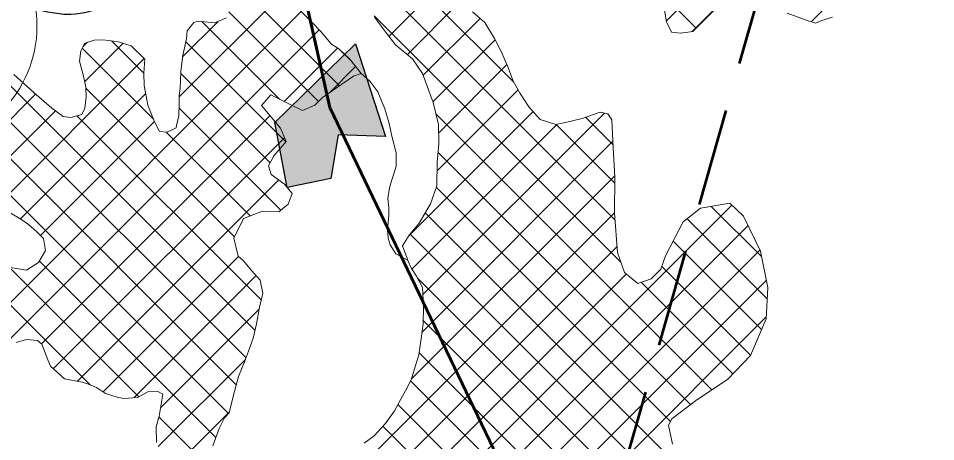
# Model space of a CAD drawing. Extents: x -1643653 to 4543381, y 1624270 to 13878484.
# Drawn here: x 742782 to 748415, y 8959914 to 8962515 of the extents above; entities that cross this region are included whole.
import ezdxf

# ---------------------------------------------------------------- set-up
doc = ezdxf.new("R2010")
doc.units = 0
doc.header["$LTSCALE"] = 200
doc.linetypes.add('MEDIUM_DASHED', pattern=[4.5, 3, -1.5])
for name, color, linetype, lineweight in [('1', 7, 'Continuous', 13), ('21', 7, 'Continuous', 25), ('24', 7, 'Continuous', 25), ('27', 7, 'Continuous', 53), ('29', 7, 'Continuous', 13), ('45', 7, 'Continuous', 13)]:
    doc.layers.add(name, color=color, linetype=linetype, lineweight=lineweight)

msp = doc.modelspace()

# ---------------------------------------------------------------- hatches: boundary and pattern name
at = {"layer": '21'}
msp.add_hatch(color=256, dxfattribs=at).paths.add_polyline_path([(744356.4, 8961874.7), (744853, 8962358.3), (745037.2, 8961789.1), (744746.3, 8961798.3), (744699.8, 8961530.9), (744432.2, 8961475.3)])

# ---------------------------------------------------------------- linework, layer by layer
at = {"layer": '1', "lineweight": 25}
msp.add_spline([(814781, 9009175.5), (814787.2, 9009173.4), (814796.9, 9009173.4), (814799.4, 9009172.4), (814805.1, 9009174.5), (814805.6, 9009176.5), (814811.7, 9009179.5), (814811.7, 9009179.5), (814801.5, 9009181), (814790.7, 9009181.5), (814784.1, 9009183.1), (814777.4, 9009185.1), (814778.4, 9009175.5)], degree=3, dxfattribs=at)
at = {"layer": '21'}
msp.add_lwpolyline([(744356.4, 8961874.7), (744853, 8962358.3), (745037.2, 8961789.1), (744746.3, 8961798.3), (744699.8, 8961530.9), (744432.2, 8961475.3)], close=True, dxfattribs=at)
at = {"layer": '24'}
msp.add_spline([(738367.7, 8959924.4), (738437.2, 8960071.1), (738471.9, 8960121.3), (738537.5, 8960171.6), (738630.2, 8960202.5), (738765.3, 8960248.8), (738950.5, 8960322.2), (739124.2, 8960357), (739313.4, 8960368.5), (739359.7, 8960368.5), (739506.3, 8960291.3), (739610.6, 8960229.5), (739660.8, 8960198.6), (739703.2, 8960210.2), (739761.1, 8960275.8), (739826.7, 8960310.6), (739919.4, 8960314.5), (740031.3, 8960372.4), (740096.9, 8960453.5), (740178, 8960523), (740239.7, 8960542.3), (740340.1, 8960557.8), (740509.9, 8960496), (740648.9, 8960465.1), (740753.1, 8960465.1), (740865, 8960488.3), (740926.8, 8960519.2), (741135.2, 8960677.5), (741193.1, 8960747.1), (741278, 8960812.7), (741293.5, 8960851.3), (741300.5, 8960850.1), (741255.5, 8960925.1), (741195.5, 8961035.2), (741220.5, 8961105.2), (741225.5, 8961275.2), (741235.5, 8961375.3), (741255.5, 8961460.3), (741305.5, 8961510.3), (741355.4, 8961545.3), (741395.4, 8961605.3), (741440.4, 8961675.3), (741500.4, 8961730.4), (741545.4, 8961795.4), (741540.4, 8961925.4), (741555.4, 8962015.5), (741660.3, 8962135.5), (741690.3, 8962305.5), (741680.3, 8962425.6), (741700.3, 8962620.6), (741780.3, 8962700.7), (741975.2, 8962690.7), (742105.2, 8962630.6), (742195.2, 8962590.6), (742275.1, 8962580.6), (742390.1, 8962640.6), (742520.1, 8962655.6), (742770, 8962605.6), (742989.9, 8962550.6), (743104.8, 8962540.6), (743324.8, 8962590.6), (743524.7, 8962640.6), (743664.7, 8962635.6), (743774.6, 8962635.6), (743904.6, 8962675.7), (744079.5, 8962775.7), (744274.5, 8962990.7), (744539.4, 8963385.9), (744659.3, 8963580.9), (744879.3, 8963706), (745084.2, 8963786), (745299.1, 8963801), (745444.1, 8963831), (745664, 8963901), (745943.9, 8964026.1), (746173.8, 8964201.1), (746393.8, 8964276.1), (746543.7, 8964266.1), (746708.6, 8964376.2), (746898.6, 8964536.2), (747118.5, 8964656.2), (747248.5, 8964676.2), (747398.4, 8964766.3), (747428.4, 8964831.3), (747488.4, 8964891.3), (747623.3, 8964991.3), (747863.3, 8965106.4), (747993.2, 8965146.4), (748133.2, 8965221.4), (748228.1, 8965321.5), (748358.1, 8965451.5)], degree=3, dxfattribs=at)
at = {"layer": '27', "linetype": 'MEDIUM_DASHED'}
msp.add_line((746223.3, 8958775.3), (747951, 8964832.6), dxfattribs=at)
at = {"layer": '27'}
for points in [[(743879.1, 8965604.4), (744695.4, 8961966.2), (746223.3, 8958775.3), (750360.3, 8960419.9)], [(746223.3, 8958775.3), (744695.4, 8961966.2), (743879.1, 8965604.4)]]:
    msp.add_lwpolyline(points, dxfattribs=at)
at = {"layer": '29'}
for p, q in [((747651.5, 8962492.7), (750960.2, 8965801.4)), ((746919, 8962433.8), (750129.3, 8965644)), ((746761.3, 8962500.6), (749776.9, 8965516.2)), ((743769.4, 8962032.9), (744442, 8962705.6)), ((744753.3, 8962100.2), (744153.3, 8962700.3)), ((746445.5, 8961277.7), (745043.6, 8962679.6)), ((745058.3, 8962405.2), (745337.2, 8962684.1)), ((745825, 8962122.7), (745244.4, 8962703.2)), ((746944.4, 8962455.5), (746730.4, 8962669.4)), ((741625.2, 8959664.2), (744518.1, 8962557.1)), ((745170.7, 8962293), (745485.2, 8962607.6)), ((744179.8, 8960428.6), (742104, 8962504.5)), ((744625, 8962004), (744074.3, 8962554.7)), ((746481.6, 8961017), (744967.6, 8962531.1)), ((745267.4, 8962165.2), (745617, 8962514.8)), ((744120.3, 8960263.6), (741927.9, 8962456.1)), ((744234.8, 8960598.1), (742378.2, 8962454.8)), ((743790, 8962278), (744008.2, 8962496.2)), ((744387.5, 8962017), (743909.2, 8962495.3)), ((742586.2, 8960400.7), (744629.8, 8962444.3)), ((744072.4, 8960087.1), (741827.3, 8962332.1)), ((743612, 8961894.5), (743174.5, 8962332)), ((743178.6, 8962340.1), (743206.6, 8962368.1)), ((743189.2, 8962126.2), (743425, 8962362.1)), ((743553.2, 8962177.8), (743354.1, 8962376.9)), ((744424.3, 8961755.7), (743810.2, 8962369.8)), ((744413.8, 8962003.8), (744742.2, 8962332.2)), ((745328, 8962001.4), (745710.1, 8962383.4)), ((744831.2, 8962246.9), (744757.6, 8962320.5)), ((742642.3, 8961354.8), (743555.1, 8962267.7)), ((745363.2, 8961812), (745781.7, 8962230.6)), ((744327.7, 8961627.8), (743779.5, 8962176)), ((744692.6, 8962058.1), (744853.2, 8962218.7)), ((742794, 8961282), (743563.5, 8962051.5)), ((744109.2, 8961172.8), (743196.7, 8962085.3)), ((745352.8, 8961577.1), (745850.7, 8962075.1)), ((742135.7, 8961297.2), (742887.9, 8962049.5)), ((742426.2, 8961363.3), (743009.2, 8961946.3)), ((744394.3, 8961336.7), (743768.4, 8961962.6)), ((745179.2, 8961179.1), (745942.3, 8961942.2)), ((742924.3, 8960514.3), (744327.3, 8961917.4)), ((744273.2, 8960784.2), (743141.2, 8961916.3)), ((745266.3, 8960817.2), (746382.3, 8961933.1)), ((747041.3, 8960232.8), (745347, 8961927.2)), ((746434.5, 8961737.7), (746264.6, 8961907.5)), ((742917.3, 8961180.9), (743617.4, 8961881)), ((745198.9, 8960974.3), (746087.9, 8961863.3)), ((746445.3, 8961502.4), (746085, 8961862.7)), ((742996.3, 8960361.8), (744415.9, 8961781.4)), ((744205.4, 8961301.1), (743690, 8961816.5)), ((745260.7, 8960587), (746433.2, 8961759.5)), ((746908.6, 8960141), (745359, 8961690.7)), ((745195.1, 8960296.9), (746445.3, 8961547.2)), ((743143, 8960284), (744381.1, 8961522.1)), ((746786.8, 8960038.3), (745347.7, 8961477.4)), ((743475.7, 8957679.5), (747163.3, 8961367.1)), ((744536.1, 8959413.5), (746442.4, 8961319.8)), ((747215.4, 8959385.2), (745280.5, 8961320.1)), ((747345.3, 8961051.4), (747037.4, 8961359.3)), ((747380.6, 8960791.6), (746888.6, 8961283.6)), ((743394.2, 8957373.5), (747262.7, 8961242)), ((748067.2, 8958309), (745187.1, 8961189)), ((743808.4, 8958461.2), (746458.1, 8961111)), ((747345.8, 8960601.9), (746802.2, 8961145.5)), ((743224.2, 8960261.7), (742441.6, 8961044.3)), ((743018.4, 8956773.2), (747335.5, 8961090.3)), ((743303.2, 8960219.7), (744134.5, 8961051)), ((743521.1, 8960189.4), (742724.7, 8960985.8)), ((743995.3, 8959939.6), (742910.3, 8961024.6)), ((747279.3, 8960443.8), (746732.8, 8960990.3)), ((743491, 8960182.9), (744242, 8960934)), ((743793.2, 8958221.5), (746515.9, 8960944.2)), ((743002.7, 8956532.9), (747375.2, 8960905.5)), ((747922.3, 8958229.3), (745232.8, 8960918.8)), ((747169.1, 8960329.5), (746605.7, 8960892.9)), ((743654.6, 8960122.1), (744260.2, 8960727.7)), ((740442.3, 8953748.1), (747374.1, 8960679.9)), ((747780.5, 8958146.7), (745268.2, 8960659)), ((743640.1, 8959883.1), (744176.5, 8960419.5)), ((747643.9, 8958058.7), (745242.5, 8960460.1)), ((747534.4, 8957943.7), (745190.9, 8960287.2)), ((747441, 8957812.6), (745112.1, 8960141.5)), ((743725.4, 8959743.9), (744076.8, 8960095.2)), ((743947.2, 8959763.3), (743644.6, 8960065.9)), ((747333.6, 8957695.5), (745020.5, 8960008.6))]:
    msp.add_line(p, q, dxfattribs=at)
at = {"layer": '29', "lineweight": 53}
for points in [[(746223.3, 8958775.3), (744695.4, 8961966.2), (743876.9, 8965614.3)], [(743879.1, 8965604.4), (744695.4, 8961966.2), (746223.3, 8958775.3)]]:
    msp.add_lwpolyline(points, dxfattribs=at)
at = {"layer": '29'}
for points in [[(744393.7, 8962795.2), (744457.9, 8962676.2), (744515.7, 8962559.5), (744585.9, 8962488.7), (744638.3, 8962435.6), (744704.7, 8962355.9), (744750.6, 8962326.9), (744817, 8962265), (744886.1, 8962176.4)], [(746734.5, 8962650.9), (746762.4, 8962494.4), (746792.2, 8962429.6), (746848.4, 8962423.7), (746923.5, 8962434.4), (747082.9, 8962595)], [(744840.4, 8962159.7), (744886.1, 8962176.4), (744817, 8962265), (744750.6, 8962326.9), (744704.7, 8962355.9), (744638.3, 8962435.7), (744585.9, 8962488.7), (744515.7, 8962559.5)], [(744059.7, 8962517.8), (743986.2, 8962487), (743885.7, 8962497.9), (743860.3, 8962490.1), (743818.7, 8962437.8), (743815.1, 8962390.8), (743790.9, 8962286.3), (743780.1, 8962189.6), (743777.5, 8962133.2), (743774.8, 8962084.9), (743769.4, 8962039.2), (743769.4, 8961990.9), (743766.7, 8961915.7), (743753.3, 8961856.6), (743751.8, 8961841.6), (743696.1, 8961815.8), (743647.7, 8961820.7), (743618.2, 8961879), (743577, 8961981.7), (743553.6, 8962102.3), (743553.2, 8962177.2), (743557.8, 8962265), (743474.8, 8962347.1), (743395.9, 8962370.9), (743336.1, 8962379.5), (743300.5, 8962383.1), (743247.2, 8962380.3), (743204.1, 8962367.4), (743188.8, 8962360.9), (743166.2, 8962315.1), (743157.6, 8962251.5), (743182.2, 8962158.8), (743196.6, 8962091.6), (743198.1, 8962033.2), (743190.9, 8961963.2), (743170.7, 8961925), (743104.7, 8961905.6), (743056.4, 8961911.7), (742987.6, 8961962.2), (742876.5, 8962059.5), (742754, 8962169.4)], [(744059.7, 8962517.8), (743986.2, 8962487), (743885.7, 8962497.9), (743860.3, 8962490.1), (743818.7, 8962437.8), (743815.1, 8962390.8), (743790.9, 8962286.3), (743780.1, 8962189.6), (743777.5, 8962133.2), (743774.8, 8962084.9), (743769.4, 8962039.2), (743769.4, 8961990.9), (743766.7, 8961915.7), (743753.3, 8961856.6), (743751.8, 8961841.6), (743696.1, 8961815.8), (743647.7, 8961820.7), (743618.2, 8961879), (743577, 8961981.7), (743553.6, 8962102.3), (743553.2, 8962177.2), (743557.8, 8962265), (743474.8, 8962347.1), (743395.9, 8962370.9), (743336.1, 8962379.5), (743300.5, 8962383.1), (743247.2, 8962380.3), (743204.1, 8962367.4), (743188.8, 8962360.9), (743166.2, 8962315.1), (743157.6, 8962251.5), (743182.2, 8962158.8), (743196.6, 8962091.6), (743198.1, 8962033.2), (743190.9, 8961963.2), (743170.7, 8961925), (743104.7, 8961905.6), (743056.4, 8961911.7), (742987.6, 8961962.2), (742876.5, 8962059.5), (742754, 8962169.4)], [(744968.2, 8962522.5), (745037.3, 8962432.6), (745098.7, 8962352.8), (745202, 8962267), (745263.5, 8962175.8), (745329.2, 8961998.2), (745362.9, 8961863.7), (745363.5, 8961744.3), (745353.9, 8961631.2), (745350.8, 8961486.3), (745312, 8961375.5), (745244, 8961255.8), (745180.9, 8961181.7), (745141.8, 8961118), (745174, 8961028)], [(746460.8, 8961075.5), (746442.4, 8961317.9), (746445.8, 8961538.6), (746435.6, 8961718.5), (746425.4, 8961891.7), (746401.6, 8961929), (746401.6, 8961929), (746354.1, 8961939.2), (746243.3, 8961900), (746150.6, 8961876.6), (746083.4, 8961862.3), (745986.6, 8961893.6), (745916.4, 8961970.7), (745862.6, 8962053.1), (745821.5, 8962129.1), (745789.3, 8962212.8), (745745.6, 8962315.5), (745705.8, 8962391.5), (745645.6, 8962490.3), (745570.3, 8962554.7)], [(747503.9, 8962547.2), (747625.3, 8962501), (747676.5, 8962484.8), (747710.8, 8962499.1), (747782, 8962522.6)], [(744526.4, 8961949.7), (744602.5, 8961981.8), (744649.2, 8962027.8), (744735.3, 8962088), (744840.4, 8962159.7), (744886.1, 8962176.4)], [(744886.1, 8962176.4), (744940.7, 8962129.6), (744989.1, 8962062.8), (745032.9, 8961959.2), (745058.3, 8961869.3), (745074.4, 8961791), (745101.3, 8961688.8), (745101.3, 8961607.1), (745086.1, 8961552.5), (745074, 8961516.2), (745061.9, 8961473.8), (745050.1, 8961408.5), (745056.7, 8961350.1), (745057, 8961305.6), (745048.5, 8961214.1), (745052.6, 8961163.3), (745065.5, 8961124), (745100.1, 8961068.2), (745174, 8961028)], [(743976.5, 8959887.2), (744015.3, 8959995.4), (744047.8, 8960060.5), (744075.5, 8960090.4), (744102, 8960190.2), (744133.2, 8960314.9), (744170.8, 8960404.1), (744194.6, 8960469), (744224.7, 8960550.5), (744243.3, 8960638.2), (744262.4, 8960739.3), (744283.1, 8960825.2), (744267.4, 8960905.2), (744216.3, 8960963.3), (744162.6, 8961026.6), (744130.7, 8961054.4), (744104.7, 8961163.6), (744163.8, 8961284.6), (744280.5, 8961330.9), (744382.1, 8961326.3), (744437.8, 8961373.6), (744462.9, 8961438.6), (744416.9, 8961495.5), (744335.2, 8961556.1), (744317.2, 8961609.3), (744351.2, 8961669.2), (744425.7, 8961757.3), (744392.3, 8961839.7), (744275.9, 8961978.9), (744331.5, 8962045.2), (744451.2, 8961984.9), (744526.4, 8961949.7), (744602.5, 8961981.8), (744649.2, 8962027.8), (744735.3, 8962088), (744840.4, 8962159.7)], [(743976.5, 8959887.2), (744015.3, 8959995.4), (744047.8, 8960060.5), (744075.5, 8960090.4), (744102, 8960190.2), (744133.2, 8960314.9), (744170.8, 8960404.1), (744194.6, 8960469), (744224.7, 8960550.5), (744243.3, 8960638.2), (744262.4, 8960739.3), (744283.1, 8960825.2), (744267.4, 8960905.2), (744216.3, 8960963.3), (744162.6, 8961026.6), (744130.7, 8961054.4), (744104.7, 8961163.6), (744163.8, 8961284.6), (744280.5, 8961330.9), (744382.1, 8961326.3), (744437.8, 8961373.6), (744462.9, 8961438.6), (744416.9, 8961495.5), (744335.2, 8961556.1), (744317.2, 8961609.3), (744351.2, 8961669.2), (744425.7, 8961757.3), (744392.3, 8961839.7), (744275.9, 8961978.9), (744331.5, 8962045.2), (744451.2, 8961984.9), (744526.4, 8961949.7)], [(746460.8, 8961075.5), (746504.1, 8960953.9), (746586.6, 8960886.2), (746668.5, 8960915.1), (746726.7, 8960972.7), (746755.5, 8961055.5), (746863.7, 8961263.8), (746970, 8961348), (747151.2, 8961378.5), (747234.9, 8961300.2), (747338.6, 8961083.8), (747384.5, 8960860.1), (747373.4, 8960667.6), (747278.8, 8960442.6), (747138.2, 8960297.7), (746939.4, 8960164.6), (746794.2, 8960053.4), (746775.2, 8960014.3), (746798.4, 8959898.2)], [(742732.5, 8961320.4), (742797.1, 8961280.1), (742845.1, 8961247.4), (742894.9, 8961203.1), (742935.7, 8961162.7), (742947.5, 8961087.8), (742904.7, 8961015.1), (742831.2, 8960967.8), (742721.9, 8960986.2)], [(742732.5, 8961320.4), (742797.1, 8961280.1), (742845.1, 8961247.4), (742894.9, 8961203.1), (742935.7, 8961162.7), (742947.5, 8961087.8)], [(742947.5, 8961087.8), (742904.7, 8961015.1), (742831.2, 8960967.8), (742721.9, 8960986.2)], [(745174, 8961027.9), (745196.4, 8960978.2), (745226.3, 8960931), (745263.6, 8960861.3), (745270.7, 8960745.1), (745267.5, 8960637.1), (745255.2, 8960546.8), (745240.5, 8960446.3), (745215.5, 8960361.1), (745193.7, 8960292.6), (745161.4, 8960230.4), (745130.1, 8960173.8), (745091, 8960103.8), (745034.4, 8960023.9), (744967.1, 8959949.3), (744904.9, 8959904.5)], [(742767.4, 8960522.7), (742830.9, 8960540.8), (742898.6, 8960535.7), (742926.3, 8960512.6), (742963.7, 8960417), (742979.1, 8960377.7), (743064.6, 8960299.3), (743172.7, 8960278.2), (743205.8, 8960269.5), (743261.9, 8960245.7), (743317.9, 8960210.4), (743387.9, 8960187.8), (743428.7, 8960177.9), (743512.5, 8960184.7), (743576.6, 8960219.9), (743638.9, 8960222.2), (743668.8, 8960206.1), (743645.8, 8960070.2), (743627.3, 8960005.7), (743629.6, 8959908.9)], [(742767.4, 8960522.7), (742830.9, 8960540.8), (742898.6, 8960535.7), (742926.3, 8960512.6), (742963.7, 8960417), (742979.1, 8960377.7), (743064.6, 8960299.3), (743172.7, 8960278.2), (743205.8, 8960269.5), (743261.9, 8960245.7), (743317.9, 8960210.4), (743387.9, 8960187.8), (743428.7, 8960177.9), (743512.5, 8960184.7), (743576.6, 8960219.9), (743638.9, 8960222.2), (743668.8, 8960206.1), (743645.8, 8960070.2), (743627.3, 8960005.7), (743629.6, 8959908.9)]]:
    msp.add_lwpolyline(points, dxfattribs=at)
at = {"layer": '45'}
msp.add_circle((742166, 8962465.3), 730.2, dxfattribs=at)

doc.saveas('drawing.dxf')
